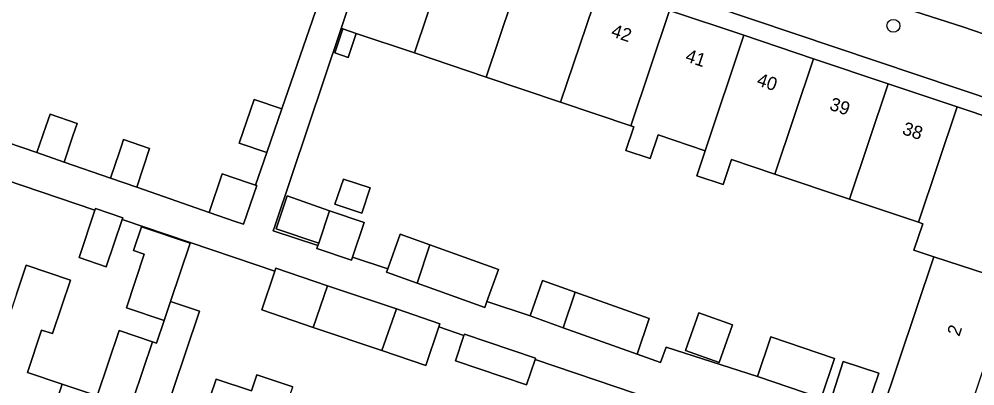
# Model space of a CAD drawing. Extents: x 158086 to 159499, y 382904 to 383981.
# Drawn here: x 158657.5 to 158729.8, y 383377 to 383404.7 of the extents above; entities that cross this region are included whole.
import ezdxf

# ---------------------------------------------------------------- set-up
doc = ezdxf.new("R2010")
doc.units = 0
for name, color, linetype in [('IMGEO_Boom', 7, 'Continuous'), ('IMGEO_Erf', 7, 'Continuous'), ('IMGEO_Pand', 7, 'Continuous'), ('IMGEO_Pand_nummerreeks', 7, 'Continuous'), ('IMGEO_Rijbaan_lokaal_open', 7, 'Continuous'), ('IMGEO_Voetpad_open', 7, 'Continuous')]:
    doc.layers.add(name, color=color, linetype=linetype)

msp = doc.modelspace()

# ---------------------------------------------------------------- linework, layer by layer
at = {"layer": 'IMGEO_Boom'}
msp.add_circle((158723.631, 383404.236), 0.489, dxfattribs=at)
at = {"layer": 'IMGEO_Erf'}
for points in [[(158655.369, 383395.827), (158658.789, 383394.646), (158659.475, 383396.631), (158659.796, 383397.558), (158661.84, 383396.852), (158661.528, 383395.922), (158660.86, 383393.93), (158664.359, 383392.72), (158665.045, 383394.706), (158665.205, 383395.17), (158665.366, 383395.633), (158667.334, 383394.953), (158666.354, 383392.031), (158671.847, 383390.132), (158672.828, 383393.054), (158674.825, 383392.364), (158675.341, 383392.186), (158676.193, 383394.653), (158674.113, 383395.372), (158675.253, 383398.669), (158677.332, 383397.951), (158683.135, 383414.745)], [(158722.705, 383374.912), (158726.685, 383386.774), (158725.189, 383387.276), (158725.858, 383389.271), (158725.536, 383389.379), (158720.31, 383391.132), (158714.662, 383393.027), (158711.378, 383394.128), (158710.743, 383392.236), (158708.759, 383392.902), (158709.394, 383394.794), (158705.826, 383395.991), (158705.224, 383394.194), (158703.375, 383394.814), (158703.978, 383396.611), (158703.769, 383396.681), (158698.444, 383398.468), (158692.802, 383400.361), (158687.373, 383402.182), (158682.978, 383403.656), (158682.373, 383401.852), (158681.347, 383402.196), (158681.952, 383404.001), (158681.823, 383404.044), (158676.802, 383389.082), (158676.688, 383388.741), (158680.075, 383387.62), (158680.136, 383387.802), (158676.915, 383388.882), (158677.753, 383391.38), (158680.953, 383390.239), (158683.567, 383389.363), (158682.692, 383386.753), (158685.357, 383385.87), (158686.296, 383388.479), (158688.543, 383387.67), (158693.731, 383385.802), (158692.861, 383383.385), (158696.125, 383382.304), (158697.083, 383384.986), (158699.55, 383384.104), (158705.137, 383382.109), (158704.231, 383379.409), (158706.006, 383378.775), (158706.419, 383379.932), (158713.337, 383377.716), (158714.342, 383380.712), (158719.174, 383379.091), (158718.17, 383376.095)], [(158704.106, 383376.428), (158696.512, 383379.002), (158695.868, 383377.092), (158690.473, 383378.913), (158691.121, 383380.83), (158689.217, 383381.475), (158688.234, 383378.564), (158684.919, 383379.683), (158679.717, 383381.438), (158675.823, 383382.753), (158676.811, 383385.681), (158675.396, 383386.161), (158665.252, 383389.598), (158664.044, 383386.018), (158661.988, 383386.712), (158663.197, 383390.294), (158638.631, 383398.618)], [(158657.249, 383383.94), (158657.989, 383386.136), (158661.333, 383385.008), (158659.97, 383380.963), (158659.16, 383381.236), (158658.08, 383378.031), (158660.725, 383377.14), (158663.364, 383376.25), (158665.031, 383381.195), (158667.544, 383380.348), (158667.846, 383380.246), (158668.426, 383381.967), (158665.581, 383382.926), (158666.928, 383386.966), (158666.104, 383387.243), (158666.71, 383389.045), (158670.393, 383387.804), (158668.909, 383383.401), (158671.118, 383382.657), (158670.054, 383379.502), (158668.364, 383374.489)], [(158718.865, 383375.862), (158719.835, 383378.869), (158722.521, 383377.968), (158721.626, 383375.3)], [(158671.035, 383373.588), (158672.364, 383377.531), (158675.037, 383376.63), (158675.45, 383377.854), (158678.166, 383376.938)]]:
    msp.add_lwpolyline(points, dxfattribs=at)
for points in [[(158685.183, 383414.057), (158684.75, 383412.768), (158690.3, 383410.906), (158695.73, 383409.085), (158701.373, 383407.192), (158706.696, 383405.406), (158712.322, 383403.519), (158717.589, 383401.752), (158723.238, 383399.857), (158728.464, 383398.104), (158734.321, 383396.139), (158734.748, 383397.404)], [(158683.384, 383390.068), (158681.359, 383390.747), (158681.999, 383392.654), (158684.023, 383391.975)], [(158707.901, 383379.701), (158708.915, 383382.54), (158711.459, 383381.631), (158710.446, 383378.792)]]:
    msp.add_lwpolyline(points, close=True, dxfattribs=at)
at = {"layer": 'IMGEO_Pand'}
for points in [[(158690.3, 383410.906), (158684.75, 383412.768), (158683.16, 383408.028), (158681.823, 383404.044), (158681.952, 383404.001), (158682.978, 383403.656), (158687.373, 383402.182)], [(158690.3, 383410.906), (158687.373, 383402.182), (158692.802, 383400.361), (158695.73, 383409.085)], [(158695.73, 383409.085), (158692.802, 383400.361), (158698.444, 383398.468), (158701.373, 383407.192)], [(158703.769, 383396.681), (158706.696, 383405.406), (158701.373, 383407.192), (158698.444, 383398.468)], [(158712.322, 383403.519), (158706.696, 383405.406), (158703.769, 383396.681), (158703.978, 383396.611), (158703.375, 383394.814), (158705.224, 383394.194), (158705.826, 383395.991), (158709.394, 383394.794)], [(158682.978, 383403.656), (158681.952, 383404.001), (158681.347, 383402.196), (158682.373, 383401.852)], [(158717.589, 383401.752), (158712.322, 383403.519), (158709.394, 383394.794), (158708.759, 383392.902), (158710.743, 383392.236), (158711.378, 383394.128), (158714.662, 383393.027)], [(158714.662, 383393.027), (158720.31, 383391.132), (158723.238, 383399.857), (158717.589, 383401.752)], [(158728.464, 383398.104), (158723.238, 383399.857), (158720.31, 383391.132), (158725.536, 383389.379)], [(158677.332, 383397.951), (158675.253, 383398.669), (158674.113, 383395.372), (158676.193, 383394.653)], [(158728.464, 383398.104), (158725.536, 383389.379), (158725.858, 383389.271), (158725.189, 383387.276), (158726.685, 383386.774), (158730.739, 383385.462), (158734.321, 383396.139)], [(158658.789, 383394.646), (158660.86, 383393.93), (158661.528, 383395.922), (158661.84, 383396.852), (158659.796, 383397.558), (158659.475, 383396.631)], [(158664.359, 383392.72), (158666.354, 383392.031), (158667.334, 383394.953), (158665.366, 383395.633), (158665.205, 383395.17), (158665.045, 383394.706)], [(158675.439, 383392.152), (158675.341, 383392.186), (158674.825, 383392.364), (158672.828, 383393.054), (158671.847, 383390.132), (158673.818, 383389.451), (158674.433, 383389.239)], [(158683.384, 383390.068), (158684.023, 383391.975), (158681.999, 383392.654), (158681.359, 383390.747)], [(158680.953, 383390.239), (158677.753, 383391.38), (158676.915, 383388.882), (158680.136, 383387.802)], [(158665.252, 383389.598), (158665.294, 383389.723), (158663.238, 383390.416), (158663.197, 383390.294), (158661.988, 383386.712), (158664.044, 383386.018)], [(158683.567, 383389.363), (158680.953, 383390.239), (158680.136, 383387.802), (158680.075, 383387.62), (158680, 383387.397), (158682.614, 383386.52), (158682.692, 383386.753)], [(158665.581, 383382.926), (158668.426, 383381.967), (158668.909, 383383.401), (158670.393, 383387.804), (158666.71, 383389.045), (158666.104, 383387.243), (158666.928, 383386.966)], [(158688.543, 383387.67), (158686.296, 383388.479), (158685.357, 383385.87), (158685.262, 383385.606), (158687.571, 383384.774)], [(158693.731, 383385.802), (158688.543, 383387.67), (158687.571, 383384.774), (158692.697, 383382.929), (158692.861, 383383.385)], [(158726.685, 383386.774), (158722.705, 383374.912), (158726.779, 383373.545), (158727.698, 383376.285), (158730.569, 383375.322), (158730.671, 383375.625), (158729.679, 383375.958), (158732.503, 383384.375), (158730.59, 383385.017), (158730.739, 383385.462)], [(158652.826, 383370.82), (158655.453, 383369.93), (158655.573, 383369.327), (158657.835, 383368.561), (158660.725, 383377.14), (158658.08, 383378.031), (158659.16, 383381.236), (158659.97, 383380.963), (158661.333, 383385.008), (158657.989, 383386.136), (158657.249, 383383.94)], [(158680.801, 383384.585), (158676.887, 383385.906), (158676.811, 383385.681), (158675.823, 383382.753), (158679.717, 383381.438)], [(158699.55, 383384.104), (158697.083, 383384.986), (158696.125, 383382.304), (158698.644, 383381.404)], [(158686.01, 383382.827), (158680.801, 383384.585), (158679.717, 383381.438), (158684.919, 383379.683)], [(158699.55, 383384.104), (158698.644, 383381.404), (158704.231, 383379.409), (158705.137, 383382.109)], [(158668.364, 383374.489), (158670.054, 383379.502), (158671.118, 383382.657), (158668.909, 383383.401), (158668.426, 383381.967), (158667.846, 383380.246), (158667.544, 383380.348), (158663.154, 383367.336), (158665.89, 383366.409), (158666.23, 383365.721), (158668.162, 383365.067), (158671.035, 383373.588)], [(158689.217, 383381.475), (158689.299, 383381.717), (158686.01, 383382.827), (158684.919, 383379.683), (158688.234, 383378.564)], [(158707.901, 383379.701), (158710.446, 383378.792), (158711.459, 383381.631), (158708.915, 383382.54)], [(158657.835, 383368.561), (158660.074, 383367.802), (158660.768, 383368.144), (158663.154, 383367.336), (158667.544, 383380.348), (158665.031, 383381.195), (158663.364, 383376.25), (158660.725, 383377.14)], [(158696.512, 383379.002), (158696.549, 383379.111), (158691.155, 383380.932), (158691.121, 383380.83), (158690.473, 383378.913), (158695.868, 383377.092)], [(158719.174, 383379.091), (158714.342, 383380.712), (158713.337, 383377.716), (158718.17, 383376.095)], [(158718.865, 383375.862), (158721.516, 383374.973), (158721.626, 383375.3), (158722.521, 383377.968), (158719.835, 383378.869)], [(158668.162, 383365.067), (158670.544, 383364.26), (158671.252, 383364.609), (158673.638, 383363.8), (158678.166, 383376.938), (158675.45, 383377.854), (158675.037, 383376.63), (158672.364, 383377.531), (158671.035, 383373.588)]]:
    msp.add_lwpolyline(points, close=True, dxfattribs=at)
at = {"layer": 'IMGEO_Rijbaan_lokaal_open'}
msp.add_lwpolyline([(158680.12, 383428.741), (158677.396, 383430.47), (158673.716, 383425.102), (158679.978, 383420.904), (158681.746, 383420.016), (158685.573, 383418.716), (158690.458, 383417.063), (158700.076, 383413.709), (158711.026, 383410.052), (158722.805, 383406.108), (158728.876, 383404.157), (158733.877, 383402.457), (158734.684, 383402.18), (158737.026, 383408.781), (158736.798, 383408.867), (158731.016, 383410.789), (158716.872, 383415.626), (158694.732, 383422.99), (158686.671, 383425.676)], dxfattribs=at)
at = {"layer": 'IMGEO_Voetpad_open'}
for points in [[(158600.678, 383439.414), (158600.336, 383437.057), (158603.092, 383436.708), (158603.256, 383438.002), (158604.846, 383439.592), (158608.138, 383438.934), (158608.213, 383439.544), (158612.492, 383439.018), (158616.768, 383438.492), (158621.043, 383437.966), (158625.319, 383437.44), (158629.596, 383436.914), (158634.795, 383436.349), (158633.754, 383431.336), (158671.271, 383418.731), (158683.135, 383414.745), (158685.183, 383414.057), (158734.748, 383397.404), (158741.78, 383393.634)], [(158683.135, 383414.745), (158677.332, 383397.951), (158676.193, 383394.653), (158675.341, 383392.186), (158675.439, 383392.152), (158674.433, 383389.239), (158673.818, 383389.451), (158671.847, 383390.132), (158666.354, 383392.031), (158664.359, 383392.72), (158660.86, 383393.93), (158658.789, 383394.646), (158655.369, 383395.827)], [(158738.14, 383401), (158734.684, 383402.18), (158733.877, 383402.457), (158728.876, 383404.157), (158722.805, 383406.108), (158711.026, 383410.052), (158700.076, 383413.709)], [(158718.17, 383376.095), (158713.337, 383377.716), (158706.419, 383379.932), (158706.006, 383378.775), (158704.231, 383379.409), (158698.644, 383381.404), (158696.125, 383382.304), (158692.861, 383383.385), (158692.697, 383382.929), (158687.571, 383384.774), (158685.262, 383385.606), (158685.357, 383385.87), (158682.692, 383386.753), (158682.614, 383386.52), (158680, 383387.397), (158680.075, 383387.62), (158676.688, 383388.741), (158676.802, 383389.082), (158681.823, 383404.044), (158683.16, 383408.028)], [(158638.631, 383398.618), (158663.197, 383390.294), (158663.238, 383390.416), (158665.294, 383389.723), (158665.252, 383389.598), (158675.396, 383386.161), (158676.811, 383385.681), (158676.887, 383385.906), (158680.801, 383384.585), (158686.01, 383382.827), (158689.299, 383381.717), (158689.217, 383381.475), (158691.121, 383380.83), (158691.155, 383380.932), (158696.549, 383379.111), (158696.512, 383379.002), (158704.106, 383376.428)]]:
    msp.add_lwpolyline(points, dxfattribs=at)

# ---------------------------------------------------------------- texts
at = {"layer": 'IMGEO_Pand_nummerreeks'}
for s, rotation, p in [('42', 341.45555, (158702.198, 383403.456)), ('41', 341.45336, (158707.816, 383401.571)), ('40', 341.45336, (158713.219, 383399.758)), ('39', 341.45555, (158718.724, 383397.912)), ('38', 341.45555, (158724.235, 383396.063)), ('2', 71.45281, (158728.614, 383380.705))]:
    msp.add_text(s, height=1, rotation=rotation, dxfattribs=at).set_placement(p)

doc.saveas('drawing.dxf')
